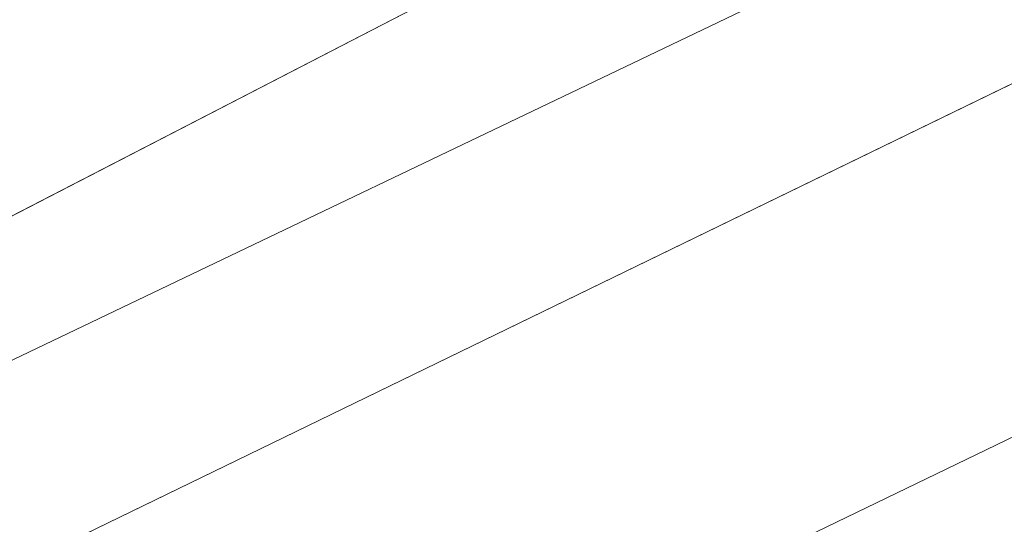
# Model space of a CAD drawing. Header units: metres. Extents: x 163628 to 167676, y 402708 to 405373.
# Tile 576 of 656: x 166400.22 to 166407.62, y 404365.17 to 404368.96. Entities that reach past the tile are written whole.
import ezdxf

# ---------------------------------------------------------------- set-up
doc = ezdxf.new("R2010")
doc.units = ezdxf.units.M
for name, color, linetype, lineweight in [('X-CA190022.004-UO-BGT_Ondergrond$0$GE_479_BTDGroenvoorziening_grasenkruida_GEM', 253, 'Continuous', 9), ('X-CA190022.004-UO-BGT_Ondergrond$0$GE_504_WTDWaterloop_sloot_Vlak_GEM', 253, 'Continuous', 9), ('X-CA190022.004-UO-BGT_Ondergrond$0$GE_541_OWTOever_slootkant_Vlak_GEM', 253, 'Continuous', 9), ('X-CA190022.004-UO-KAD_Percelen$0$B-WE-KG-GRENS_PERCEEL-GV', 150, 'Continuous', 9)]:
    doc.layers.add(name, color=color, linetype=linetype, lineweight=lineweight)

msp = doc.modelspace()

# ---------------------------------------------------------------- linework, layer by layer
at = {"layer": 'X-CA190022.004-UO-BGT_Ondergrond$0$GE_479_BTDGroenvoorziening_grasenkruida_GEM', "flags": 128}
msp.add_lwpolyline([(166336.177, 404338.347), (166362.282, 404350.81), (166382.869, 404360.584), (166402.268, 404370.292), (166431.523, 404384.588), (166454.942, 404395.665), (166474.552, 404405.1), (166493.316, 404414.196), (166508.664, 404421.261), (166516.137, 404424.067), (166517.818, 404424.526), (166518.436, 404424.629), (166518.914, 404424.318), (166519.302, 404423.699), (166519.584, 404423.052), (166519.805, 404422.274), (166519.854, 404421.567), (166519.784, 404420.961), (166519.601, 404420.495), (166518.805, 404419.445), (166245.53, 404287.59)], dxfattribs=at)
at = {"layer": 'X-CA190022.004-UO-BGT_Ondergrond$0$GE_504_WTDWaterloop_sloot_Vlak_GEM', "flags": 128}
for points in [[(166340.589, 404338.594), (166358.712, 404347.295), (166376.281, 404355.048), (166397.135, 404365.924), (166407.05, 404371.045), (166428.029, 404380.867)], [(166417.612, 404373.31), (166397.017, 404363.305), (166369.729, 404350.197), (166358.292, 404344.75), (166346.657, 404338.999)]]:
    msp.add_lwpolyline(points, dxfattribs=at)
at = {"layer": 'X-CA190022.004-UO-BGT_Ondergrond$0$GE_541_OWTOever_slootkant_Vlak_GEM', "flags": 128}
for points in [[(166376.281, 404355.048), (166397.135, 404365.924), (166407.05, 404371.045), (166428.029, 404380.867), (166445.596, 404389.392), (166462.548, 404397.491), (166477.241, 404404.696), (166494.1, 404412.446), (166511.445, 404420.645), (166517.603, 404423.205), (166517.96, 404423.222), (166518.342, 404422.847), (166518.525, 404422.287), (166518.599, 404421.927), (166518.476, 404421.395), (166499.287, 404412.353), (166479.949, 404403.194), (166461.055, 404394.342), (166439.438, 404383.807), (166417.612, 404373.31), (166397.017, 404363.305), (166369.729, 404350.197), (166358.292, 404344.75), (166346.657, 404338.999)], [(166518.805, 404419.445), (166245.53, 404287.59)]]:
    msp.add_lwpolyline(points, dxfattribs=at)
at = {"layer": 'X-CA190022.004-UO-KAD_Percelen$0$B-WE-KG-GRENS_PERCEEL-GV', "flags": 128}
msp.add_lwpolyline([(166343.677, 404313.069), (166389.169, 404334.739), (166420.289, 404349.63), (166462.989, 404369.962), (166488.281, 404382.107), (166477.921, 404403.62), (166405.703, 404369.055), (166095.059, 404220.376)], dxfattribs=at)
msp.add_lwpolyline([(166076.061, 404220.716), (166075.539, 404212.149), (166095.059, 404220.376), (166405.703, 404369.055), (166403.983, 404372.633), (166394.97, 404368.314), (166354.738, 404348.675), (166344.579, 404343.815), (166305.382, 404325.064), (166207.795, 404278.74), (166208.24, 404285.568), (166197.731, 404280.701), (166189.883, 404281.199), (166189.977, 404282.695), (166187.047, 404282.88), (166181.704, 404283.218), (166169.602, 404283.984), (166169.541, 404283.038), (166168.431, 404265.008), (166081.725, 404223.432)], close=True, dxfattribs=at)

doc.saveas('drawing.dxf')
